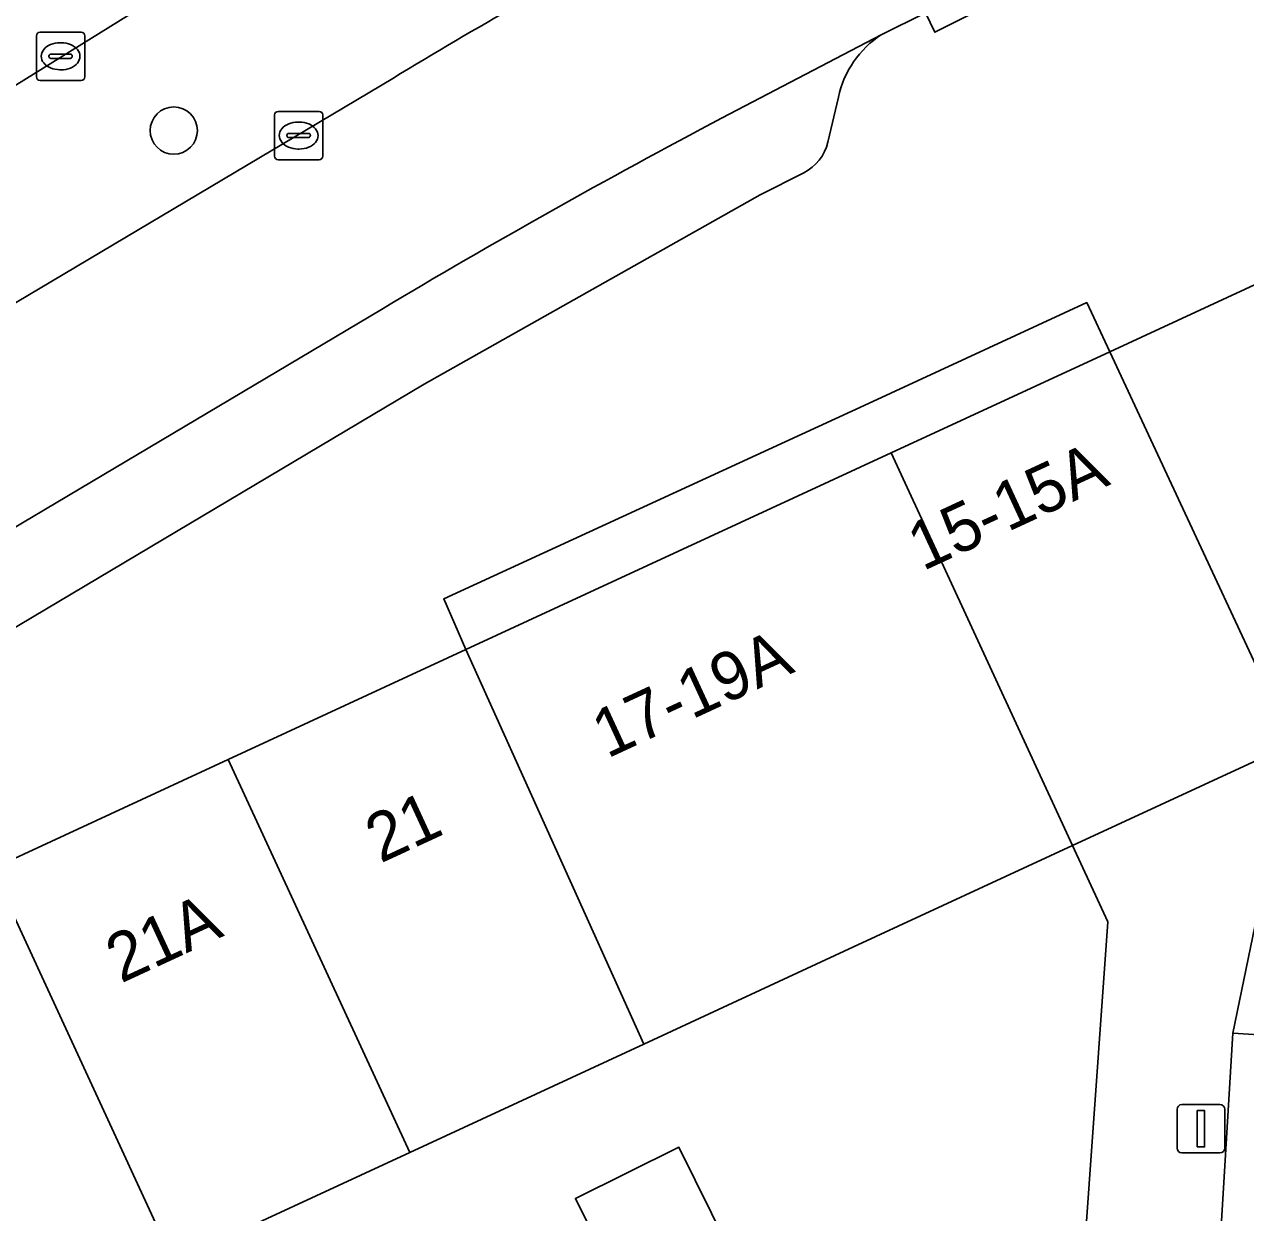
# Model space of a CAD drawing. Extents: x 160102 to 160934, y 382045 to 382923.
# Drawn here: x 160536.3 to 160561.59, y 382664.84 to 382689.44 of the extents above; entities that cross this region are included whole.
import ezdxf

# ---------------------------------------------------------------- set-up
doc = ezdxf.new("R2010")
doc.units = 0
for name, color, linetype in [('IMGEO_Berm_groen', 7, 'Continuous'), ('IMGEO_Boom', 7, 'Continuous'), ('IMGEO_Erf', 7, 'Continuous'), ('IMGEO_Kolk', 7, 'Continuous'), ('IMGEO_Lichtmast', 7, 'Continuous'), ('IMGEO_Pand', 7, 'Continuous'), ('IMGEO_Pand_nummerreeks', 7, 'Continuous'), ('IMGEO_Pand_overbouw', 7, 'Continuous'), ('IMGEO_Parkeervlak_open', 7, 'Continuous'), ('IMGEO_Rijbaan_lokaal_gesloten', 7, 'Continuous'), ('IMGEO_Rijbaan_lokaal_open', 7, 'Continuous'), ('IMGEO_Voetpad_open', 7, 'Continuous')]:
    doc.layers.add(name, color=color, linetype=linetype)

msp = doc.modelspace()

# ---------------------------------------------------------------- linework, layer by layer
at = {"layer": 'IMGEO_Berm_groen'}
for points in [[(160552.211, 382698.169), (160552.123, 382698.114), (160551.811, 382697.847), (160551.129, 382697.416), (160550.281, 382696.972), (160529.581, 382684.129), (160529.221, 382683.9)], [(160531.105, 382680.723), (160534.098, 382682.481), (160543.932, 382688.32)]]:
    msp.add_lwpolyline(points, dxfattribs=at)
msp.add_arc((160582.277, 382625.923), 73.238, 116.83915, 121.57188, dxfattribs=at)
at = {"layer": 'IMGEO_Boom'}
msp.add_circle((160539.394, 382687.24), 0.489, dxfattribs=at)
at = {"layer": 'IMGEO_Erf'}
for points in [[(160554.254, 382680.564), (160558.782, 382682.657), (160558.305, 382683.68), (160553.784, 382681.591), (160544.985, 382677.545), (160545.445, 382676.492)], [(160549.397, 382661.729), (160547.715, 382665.129), (160549.857, 382666.188), (160551.539, 382662.789)]]:
    msp.add_lwpolyline(points, close=True, dxfattribs=at)
msp.add_lwpolyline([(160556.986, 382646.251), (160558.741, 382670.853), (160558.013, 382672.437), (160553.476, 382670.337), (160549.13, 382668.326), (160544.281, 382666.081), (160539.386, 382663.816)], dxfattribs=at)
at = {"layer": 'IMGEO_Kolk'}
for p, q in [((160536.549, 382688.352), (160536.549, 382689.204)), ((160536.624, 382689.278), (160537.476, 382689.278)), ((160537.037, 382689.058), (160537.062, 382689.058)), ((160537.55, 382689.204), (160537.55, 382688.352)), ((160536.808, 382688.772), (160536.808, 382688.784)), ((160536.851, 382688.821), (160537.249, 382688.821)), ((160537.292, 382688.784), (160537.292, 382688.772)), ((160537.246, 382688.735), (160536.848, 382688.735)), ((160537.06, 382688.498), (160537.035, 382688.498)), ((160537.476, 382688.278), (160536.624, 382688.278)), ((160541.48, 382686.711), (160541.48, 382687.563)), ((160541.555, 382687.637), (160542.407, 382687.637)), ((160542.481, 382687.563), (160542.481, 382686.711)), ((160541.968, 382687.417), (160541.993, 382687.417)), ((160541.739, 382687.131), (160541.739, 382687.143)), ((160542.177, 382687.094), (160541.779, 382687.094)), ((160541.782, 382687.18), (160542.18, 382687.18)), ((160542.223, 382687.143), (160542.223, 382687.131)), ((160541.991, 382686.857), (160541.966, 382686.857)), ((160542.407, 382686.637), (160541.555, 382686.637))]:
    msp.add_line(p, q, dxfattribs=at)
for points in [[(160536.549, 382688.352), (160536.549, 382689.204)], [(160536.624, 382689.278), (160537.476, 382689.278)], [(160537.55, 382689.204), (160537.55, 382688.352)], [(160537.476, 382688.278), (160536.624, 382688.278)], [(160541.48, 382686.711), (160541.48, 382687.563)], [(160541.555, 382687.637), (160542.407, 382687.637)], [(160542.481, 382687.563), (160542.481, 382686.711)], [(160542.407, 382686.637), (160541.555, 382686.637)]]:
    msp.add_lwpolyline(points, dxfattribs=at)
for centre, radius, start, end in [((160536.626, 382689.202), 0.0765, 91.552, 178.448), ((160536.626, 382689.202), 0.0765, 91.552, 178.448), ((160537.474, 382689.202), 0.0765, 1.552, 88.448), ((160537.474, 382689.202), 0.0765, 1.552, 88.448), ((160536.848, 382688.781), 0.0403, 85.8775, 175.7526), ((160537.253, 382688.783), 0.0386, 1.7309, 96.639), ((160536.845, 382688.771), 0.0366, 178.938, 274.7102), ((160537.249, 382688.778), 0.043, 264.8664, 352.4533), ((160536.626, 382688.354), 0.0765, 181.552, 268.448), ((160536.626, 382688.354), 0.0765, 181.552, 268.448), ((160537.474, 382688.354), 0.0765, 271.552, 358.448), ((160537.474, 382688.354), 0.0765, 271.552, 358.448), ((160541.557, 382687.561), 0.0765, 91.552, 178.448), ((160541.557, 382687.561), 0.0765, 91.552, 178.448), ((160542.405, 382687.561), 0.0765, 1.552, 88.448), ((160542.405, 382687.561), 0.0765, 1.552, 88.448), ((160541.779, 382687.14), 0.0403, 85.8775, 175.7526), ((160541.776, 382687.13), 0.0366, 178.938, 274.7102), ((160542.18, 382687.137), 0.043, 264.8664, 352.4533), ((160542.184, 382687.142), 0.0386, 1.7309, 96.639), ((160541.557, 382686.713), 0.0765, 181.552, 268.448), ((160541.557, 382686.713), 0.0765, 181.552, 268.448), ((160542.405, 382686.713), 0.0765, 271.552, 358.448), ((160542.405, 382686.713), 0.0765, 271.552, 358.448)]:
    msp.add_arc(centre, radius, start, end, dxfattribs=at)
for centre, major_axis, ratio, start_param, end_param in [((160537.036, 382688.778), (-0.387, 0.002), 0.722429, 4.712389, 7.853982), ((160537.061, 382688.778), (-0.39, 0.002), 0.717154, 1.570796, 4.712389), ((160541.967, 382687.137), (-0.387, 0.002), 0.722429, 4.712389, 7.853982), ((160541.992, 382687.137), (-0.39, 0.002), 0.717154, 1.570796, 4.712389)]:
    msp.add_ellipse(centre, major_axis=major_axis, ratio=ratio, start_param=start_param, end_param=end_param, dxfattribs=at)
at = {"layer": 'IMGEO_Lichtmast'}
for p, q in [((160560.275, 382667.072), (160561.065, 382667.072)), ((160561.065, 382667.072), (160560.275, 382667.072)), ((160560.175, 382666.172), (160560.175, 382666.972)), ((160560.175, 382666.972), (160560.175, 382666.172)), ((160561.165, 382666.972), (160561.165, 382666.172)), ((160561.165, 382666.172), (160561.165, 382666.972)), ((160561.065, 382666.072), (160560.275, 382666.072)), ((160560.275, 382666.072), (160561.065, 382666.072))]:
    msp.add_line(p, q, dxfattribs=at)
msp.add_lwpolyline([(160560.595, 382666.947), (160560.745, 382666.947), (160560.745, 382666.197), (160560.595, 382666.197), (160560.595, 382666.947)], dxfattribs=at)
for centre, start, end in [((160560.275, 382666.972), 90, 180), ((160560.275, 382666.972), 90, 180), ((160561.065, 382666.972), 0, 90), ((160561.065, 382666.972), 360, 90), ((160560.275, 382666.172), 180, 270), ((160560.275, 382666.172), 180, 270), ((160561.065, 382666.172), 270, 0), ((160561.065, 382666.172), 270, 0)]:
    msp.add_arc(centre, 0.1, start, end, dxfattribs=at)
at = {"layer": 'IMGEO_Pand'}
for points in [[(160558.782, 382682.657), (160554.254, 382680.564), (160558.013, 382672.437), (160562.566, 382674.544)], [(160549.13, 382668.326), (160553.476, 382670.337), (160558.013, 382672.437), (160554.254, 382680.564), (160545.445, 382676.492)], [(160544.281, 382666.081), (160549.13, 382668.326), (160545.445, 382676.492), (160540.521, 382674.216)], [(160544.281, 382666.081), (160540.521, 382674.216), (160535.624, 382671.952), (160539.386, 382663.816)], [(160535.624, 382671.952), (160530.575, 382669.618), (160532.677, 382665.082), (160534.345, 382661.483), (160539.386, 382663.816)], [(160549.857, 382666.188), (160547.715, 382665.129), (160549.397, 382661.729), (160551.539, 382662.789)]]:
    msp.add_lwpolyline(points, close=True, dxfattribs=at)
at = {"layer": 'IMGEO_Pand_overbouw'}
msp.add_lwpolyline([(160558.782, 382682.657), (160562.566, 382674.544), (160566.4, 382676.269), (160562.614, 382684.429)], close=True, dxfattribs=at)
at = {"layer": 'IMGEO_Parkeervlak_open'}
for points in [[(160554.049, 382689.224), (160550.756, 382687.505)], [(160552.942, 382687), (160553.16, 382687.931)], [(160520.523, 382667.69), (160544.583, 382681.992), (160551.543, 382685.906), (160552.447, 382686.367)], [(160543.694, 382683.538), (160515.563, 382666.824)]]:
    msp.add_lwpolyline(points, dxfattribs=at)
for centre, radius, start, end in [((160555.181, 382687.494), 2.068, 123.1896, 167.7896), ((160623.859, 382549.098), 156.526, 117.84198, 120.80725), ((160552.009, 382687.219), 0.958, 297.1796, 346.7703)]:
    msp.add_arc(centre, radius, start, end, dxfattribs=at)
at = {"layer": 'IMGEO_Rijbaan_lokaal_gesloten'}
msp.add_lwpolyline([(160550.281, 382696.972), (160551.129, 382697.416), (160551.811, 382697.847), (160552.123, 382698.114), (160552.211, 382698.169), (160555.11, 382699.969), (160558.375, 382702.017), (160556.781, 382705.212), (160553.393, 382703.331), (160550.534, 382701.634), (160550.443, 382701.58), (160545.409, 382698.724), (160531.558, 382689.597), (160530.761, 382689.005), (160527.714, 382687.097), (160527.541, 382686.989), (160524.598, 382685.152), (160526.281, 382682.085), (160529.221, 382683.9), (160529.581, 382684.129)], close=True, dxfattribs=at)
at = {"layer": 'IMGEO_Rijbaan_lokaal_open'}
for points in [[(160550.756, 382687.505), (160554.049, 382689.224), (160554.964, 382689.677), (160559.706, 382692.024)], [(160543.932, 382688.32), (160534.098, 382682.481), (160531.105, 382680.723), (160528.126, 382678.994), (160524.717, 382676.979), (160523.842, 382676.31), (160518.812, 382673.412), (160509.785, 382668.022), (160511.154, 382665.637)], [(160515.563, 382666.824), (160543.694, 382683.538)], [(160566.387, 382668.056), (160566.391, 382668.225), (160561.33, 382668.552), (160560.666, 382657.566), (160560.381, 382652.847), (160560.314, 382651.738), (160560.078, 382647.846), (160558.551, 382622.576), (160564.608, 382622.234), (160564.639, 382623.225), (160565.964, 382644.462), (160566.092, 382646.804)]]:
    msp.add_lwpolyline(points, dxfattribs=at)
for centre, radius, start, end in [((160582.277, 382625.923), 73.238, 116.83915, 121.57188), ((160623.859, 382549.098), 156.526, 117.84198, 120.80725)]:
    msp.add_arc(centre, radius, start, end, dxfattribs=at)
at = {"layer": 'IMGEO_Voetpad_open'}
for points in [[(160558.305, 382683.68), (160558.782, 382682.657), (160562.614, 382684.429), (160562.139, 382685.451), (160595.859, 382700.998), (160597.862, 382701.86), (160595.283, 382707.412), (160592.706, 382707.277), (160589.265, 382705.702)], [(160562.303, 382693.247), (160560.631, 382692.498), (160559.706, 382692.024), (160559.892, 382691.649), (160555.16, 382689.277), (160554.964, 382689.677), (160554.049, 382689.224)], [(160553.16, 382687.931), (160552.942, 382687)], [(160552.447, 382686.367), (160551.543, 382685.906), (160544.583, 382681.992), (160520.523, 382667.69)], [(160562.614, 382684.429), (160558.782, 382682.657), (160562.566, 382674.544), (160561.33, 382668.552), (160566.391, 382668.225), (160566.387, 382668.056)], [(160535.624, 382671.952), (160540.521, 382674.216), (160545.445, 382676.492), (160544.985, 382677.545), (160553.784, 382681.591), (160558.305, 382683.68)]]:
    msp.add_lwpolyline(points, dxfattribs=at)
for points in [[(160554.964, 382689.677), (160555.16, 382689.277), (160559.892, 382691.649), (160559.706, 382692.024)], [(160560.078, 382647.846), (160560.314, 382651.738), (160560.381, 382652.847), (160559.777, 382652.871), (160560.067, 382657.602), (160560.666, 382657.566), (160561.33, 382668.552), (160562.566, 382674.544), (160558.013, 382672.437), (160558.741, 382670.853), (160556.986, 382646.251), (160557.112, 382646.244), (160556.798, 382640.635), (160556.726, 382639.403), (160556.379, 382633.201), (160556.089, 382628.021), (160555.794, 382622.732), (160558.551, 382622.576)]]:
    msp.add_lwpolyline(points, close=True, dxfattribs=at)
for centre, radius, start, end in [((160555.181, 382687.494), 2.068, 123.1896, 167.7896), ((160552.009, 382687.219), 0.958, 297.1796, 346.7703)]:
    msp.add_arc(centre, radius, start, end, dxfattribs=at)

# ---------------------------------------------------------------- texts
at = {"layer": 'IMGEO_Pand_nummerreeks'}
for s, rotation, p in [('15-15A', 24.8091, (160554.909, 382678.112)), ('17-19A', 24.8079, (160548.371, 382674.231)), ('21', 24.8096, (160543.675, 382672.061)), ('21A', 24.8122, (160538.3, 382669.576))]:
    msp.add_text(s, height=1, rotation=rotation, dxfattribs=at).set_placement(p)

doc.saveas('drawing.dxf')
